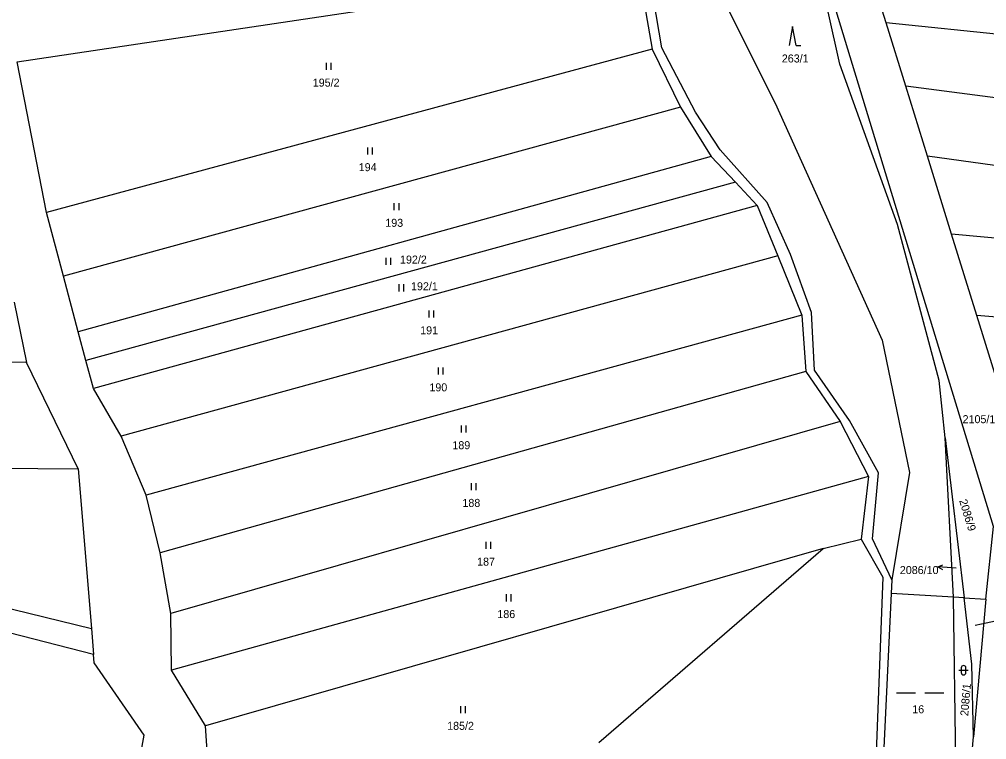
# Model space of a CAD drawing. Extents: x -755528 to -748832, y -1118122 to -1111095.
# Drawn here: x -750683.1 to -750477.7, y -1113290.9 to -1113137.8 of the extents above; entities that cross this region are included whole.
import ezdxf

# ---------------------------------------------------------------- set-up
doc = ezdxf.new("R2010")
doc.units = 0
for name, color, linetype in [('DZ_DO_PUPFL', 7, 'Continuous'), ('DZ_NAD_ZPF', 7, 'Continuous'), ('legenda barvy', 7, 'Continuous'), ('TZ_UMVŽST', 7, 'Continuous')]:
    doc.layers.add(name, color=color, linetype=linetype)

msp = doc.modelspace()

# ---------------------------------------------------------------- linework, layer by layer
at = {"layer": 'DZ_NAD_ZPF'}
for p, q in [((-750499.01, -1113138.55), (-750509.62, -1113104.56)), ((-750683.57, -1113146.84), (-750551.67, -1113127.11)), ((-750551.67, -1113127.11), (-750548.66, -1113144.14)), ((-750494.84, -1113152.02), (-750499.01, -1113138.55)), ((-750548.66, -1113144.14), (-750677.35, -1113178.84)), ((-750548.66, -1113144.14), (-750542.71, -1113156.45)), ((-750677.35, -1113178.84), (-750683.57, -1113146.84)), ((-750490.23, -1113166.92), (-750494.84, -1113152.02)), ((-750542.71, -1113156.45), (-750673.75, -1113192.36)), ((-750542.71, -1113156.45), (-750536.13, -1113166.96)), ((-750536.13, -1113166.96), (-750670.58, -1113204.26)), ((-750536.13, -1113166.96), (-750531, -1113172.44)), ((-750485.11, -1113183.45), (-750490.23, -1113166.92)), ((-750531, -1113172.44), (-750668.97, -1113210.32)), ((-750531, -1113172.44), (-750526.4, -1113177.36)), ((-750526.4, -1113177.36), (-750667.35, -1113216.27)), ((-750526.4, -1113177.36), (-750522.03, -1113188.08)), ((-750673.75, -1113192.36), (-750677.35, -1113178.84)), ((-750479.76, -1113200.75), (-750485.11, -1113183.45)), ((-750522.03, -1113188.08), (-750661.5, -1113226.43)), ((-750522.03, -1113188.08), (-750516.88, -1113200.66)), ((-750670.58, -1113204.26), (-750673.75, -1113192.36)), ((-750684.21, -1113197.91), (-750681.59, -1113210.75)), ((-750516.88, -1113200.66), (-750656.14, -1113238.92)), ((-750516.88, -1113200.66), (-750516.04, -1113212.69)), ((-750475.31, -1113215.15), (-750479.76, -1113200.75)), ((-750668.97, -1113210.32), (-750670.58, -1113204.26)), ((-750681.59, -1113210.75), (-750777.09, -1113208.06)), ((-750670.62, -1113233.35), (-750681.59, -1113210.75)), ((-750667.35, -1113216.27), (-750668.97, -1113210.32)), ((-750516.04, -1113212.69), (-750653.19, -1113251.2)), ((-750516.04, -1113212.69), (-750508.8, -1113223.3)), ((-750661.5, -1113226.43), (-750667.35, -1113216.27)), ((-750508.8, -1113223.3), (-750650.95, -1113264.06)), ((-750508.8, -1113223.3), (-750502.74, -1113234.97)), ((-750656.14, -1113238.92), (-750661.5, -1113226.43)), ((-750486.49, -1113226.73), (-750482.44, -1113260.78)), ((-750484.7, -1113260.64), (-750486.49, -1113226.73)), ((-750729.72, -1113232.88), (-750670.62, -1113233.35)), ((-750670.62, -1113233.35), (-750667.78, -1113267.27)), ((-750502.74, -1113234.97), (-750650.76, -1113276.1)), ((-750502.74, -1113234.97), (-750504.28, -1113248.31)), ((-750653.19, -1113251.2), (-750656.14, -1113238.92)), ((-750512.38, -1113250.28), (-750504.28, -1113248.31)), ((-750512.38, -1113250.28), (-750643.53, -1113287.97)), ((-750560.01, -1113291.47), (-750512.38, -1113250.28)), ((-750733.65, -1113251.23), (-750667.78, -1113267.27)), ((-750650.95, -1113264.06), (-750653.19, -1113251.2)), ((-750667.34, -1113272.82), (-750734.58, -1113255.6)), ((-750497.82, -1113256.94), (-750497.95, -1113259.83)), ((-750497.95, -1113259.83), (-750500.01, -1113303.85)), ((-750484.7, -1113260.64), (-750497.95, -1113259.83)), ((-750484.07, -1113306.87), (-750484.7, -1113260.64)), ((-750482.44, -1113260.78), (-750484.7, -1113260.64)), ((-750482.44, -1113260.78), (-750477.82, -1113261.06)), ((-750477.82, -1113261.06), (-750480.44, -1113290.33)), ((-750650.76, -1113276.1), (-750650.95, -1113264.06)), ((-750667.78, -1113267.27), (-750667.34, -1113272.82)), ((-750643.53, -1113287.97), (-750650.76, -1113276.1))]:
    msp.add_line(p, q, dxfattribs=at)
for points in [[(-750534.34, -1113058.45), (-750546.21, -1113058.06), (-750540.15, -1113087.72), (-750533.52, -1113133.66), (-750522.54, -1113155.6), (-750499.83, -1113206), (-750494.04, -1113234.13), (-750497.82, -1113256.94)], [(-750497.82, -1113256.94), (-750501.89, -1113248.21), (-750500.6, -1113234.2), (-750506.75, -1113223.08), (-750514.19, -1113212.4), (-750514.89, -1113200.09), (-750519.35, -1113187.77), (-750524.3, -1113176.71), (-750534.23, -1113165.58), (-750539.48, -1113157.56), (-750546.61, -1113143.9), (-750555.54, -1113091.33)], [(-750477.82, -1113261.06), (-750476.19, -1113245.63), (-750499.14, -1113170.43), (-750516.13, -1113114.55)], [(-750486.49, -1113226.73), (-750487.71, -1113214.56), (-750496.61, -1113181.41), (-750508.83, -1113147.34), (-750516.13, -1113114.55)], [(-750315.78, -1113149.34), (-750348.77, -1113146.32), (-750382.12, -1113148.08), (-750420.61, -1113146.61), (-750499.01, -1113138.55)], [(-750317.05, -1113164.49), (-750355.92, -1113162.44), (-750385.49, -1113163.22), (-750428.64, -1113160.69), (-750494.84, -1113152.02)], [(-750261.69, -1113184.24), (-750306.31, -1113178.64), (-750348.13, -1113176.59), (-750403.01, -1113176.01), (-750464.16, -1113170.54), (-750490.23, -1113166.92)], [(-750266.29, -1113200.97), (-750301.13, -1113196.61), (-750344.4, -1113193.58), (-750414.29, -1113189.97), (-750485.11, -1113183.45)], [(-750272.59, -1113216.82), (-750322.46, -1113210.8), (-750355.66, -1113207.75), (-750446.88, -1113203.55), (-750479.76, -1113200.75)], [(-750504.28, -1113248.31), (-750499.72, -1113256.38), (-750501.46, -1113303.03), (-750504.73, -1113331.35)], [(-750480.44, -1113290.33), (-750480.77, -1113274.82), (-750482.44, -1113260.78)], [(-750677.06, -1113336.61), (-750674, -1113331.51), (-750659.74, -1113307.48), (-750656.56, -1113289.95), (-750667.17, -1113274.57), (-750667.34, -1113272.82)], [(-750661.49, -1113332.95), (-750659.36, -1113324.39), (-750651.24, -1113316.66), (-750642.64, -1113301.74), (-750643.53, -1113287.97)], [(-750479.85, -1113359.93), (-750481.94, -1113307.12), (-750480.44, -1113290.33)]]:
    msp.add_lwpolyline(points, dxfattribs=at)
at = {"layer": 'legenda barvy'}
for p, q in [((-750488.024, -1113254.201), (-750486.99, -1113253.771)), ((-750485.03, -1113254.41), (-750488.024, -1113254.201)), ((-750488.024, -1113254.201), (-750487.06, -1113254.77)), ((-750484.11, -1113254.48), (-750485.03, -1113254.41)), ((-750480.1, -1113266.55), (-750478.74, -1113266.27)), ((-750478.74, -1113266.27), (-750475.805, -1113265.646))]:
    msp.add_line(p, q, dxfattribs=at)
at = {"layer": 'TZ_UMVŽST'}
for p, q in [((-750518.88, -1113139.35), (-750519.63, -1113143.35)), ((-750518.13, -1113143.35), (-750518.88, -1113139.35)), ((-750518.13, -1113143.35), (-750517.134, -1113143.35)), ((-750617.891, -1113148.56), (-750617.891, -1113147.06)), ((-750616.89, -1113148.56), (-750616.89, -1113147.06)), ((-750609.101, -1113166.53), (-750609.101, -1113165.03)), ((-750608.1, -1113166.53), (-750608.1, -1113165.03)), ((-750603.461, -1113178.36), (-750603.461, -1113176.86)), ((-750602.46, -1113178.36), (-750602.46, -1113176.86)), ((-750605.171, -1113189.97), (-750605.171, -1113188.47)), ((-750604.17, -1113189.97), (-750604.17, -1113188.47)), ((-750602.431, -1113195.62), (-750602.431, -1113194.12)), ((-750601.43, -1113195.62), (-750601.43, -1113194.12)), ((-750596.051, -1113201.21), (-750596.051, -1113199.71)), ((-750595.05, -1113201.21), (-750595.05, -1113199.71)), ((-750594.091, -1113213.32), (-750594.091, -1113211.82)), ((-750593.09, -1113213.32), (-750593.09, -1113211.82)), ((-750589.211, -1113225.62), (-750589.211, -1113224.12)), ((-750588.21, -1113225.62), (-750588.21, -1113224.12)), ((-750587.071, -1113237.88), (-750587.071, -1113236.38)), ((-750586.07, -1113237.88), (-750586.07, -1113236.38)), ((-750583.961, -1113250.37), (-750583.961, -1113248.87)), ((-750582.96, -1113250.37), (-750582.96, -1113248.87)), ((-750579.661, -1113261.51), (-750579.661, -1113260.01)), ((-750578.66, -1113261.51), (-750578.66, -1113260.01)), ((-750483.551, -1113276.141), (-750481.549, -1113276.141)), ((-750483.051, -1113275.641), (-750483.051, -1113276.642)), ((-750482.049, -1113276.642), (-750482.049, -1113275.641)), ((-750496.798, -1113280.96), (-750492.778, -1113280.96)), ((-750490.768, -1113280.96), (-750486.748, -1113280.96)), ((-750589.351, -1113285.26), (-750589.351, -1113283.76)), ((-750588.35, -1113285.26), (-750588.35, -1113283.76))]:
    msp.add_line(p, q, dxfattribs=at)
for centre, start, end in [((-750482.55, -1113275.6409), 0, 180), ((-750482.55, -1113276.6409), 180, 359.987886)]:
    msp.add_arc(centre, 0.5, start, end, dxfattribs=at)

# ---------------------------------------------------------------- texts
at = {"layer": 'DZ_DO_PUPFL'}
for s, p in [('263/1', (-750521.158, -1113146.98)), ('195/2', (-750620.778, -1113152.11)), ('194', (-750611.015, -1113170.08)), ('193', (-750605.375, -1113181.91)), ('192/2', (-750602.248, -1113189.72)), ('192/1', (-750599.908, -1113195.39)), ('191', (-750597.965, -1113204.76)), ('190', (-750596.005, -1113216.87)), ('2105/1', (-750482.767, -1113223.64)), ('189', (-750591.125, -1113229.17)), ('188', (-750588.995, -1113241.43)), ('187', (-750585.875, -1113253.92)), ('2086/10', (-750496.093, -1113255.704)), ('186', (-750581.575, -1113265.06)), ('16', (-750493.456, -1113285.29)), ('185/2', (-750592.238, -1113288.81))]:
    msp.add_text(s, height=1.7, dxfattribs=at).set_placement(p)
for s, rotation, p in [('2086/9', 287, (-750483.517, -1113240.083)), ('2086/1', 85, (-750481.587, -1113285.946))]:
    msp.add_text(s, height=1.7, rotation=rotation, dxfattribs=at).set_placement(p)

doc.saveas('drawing.dxf')
